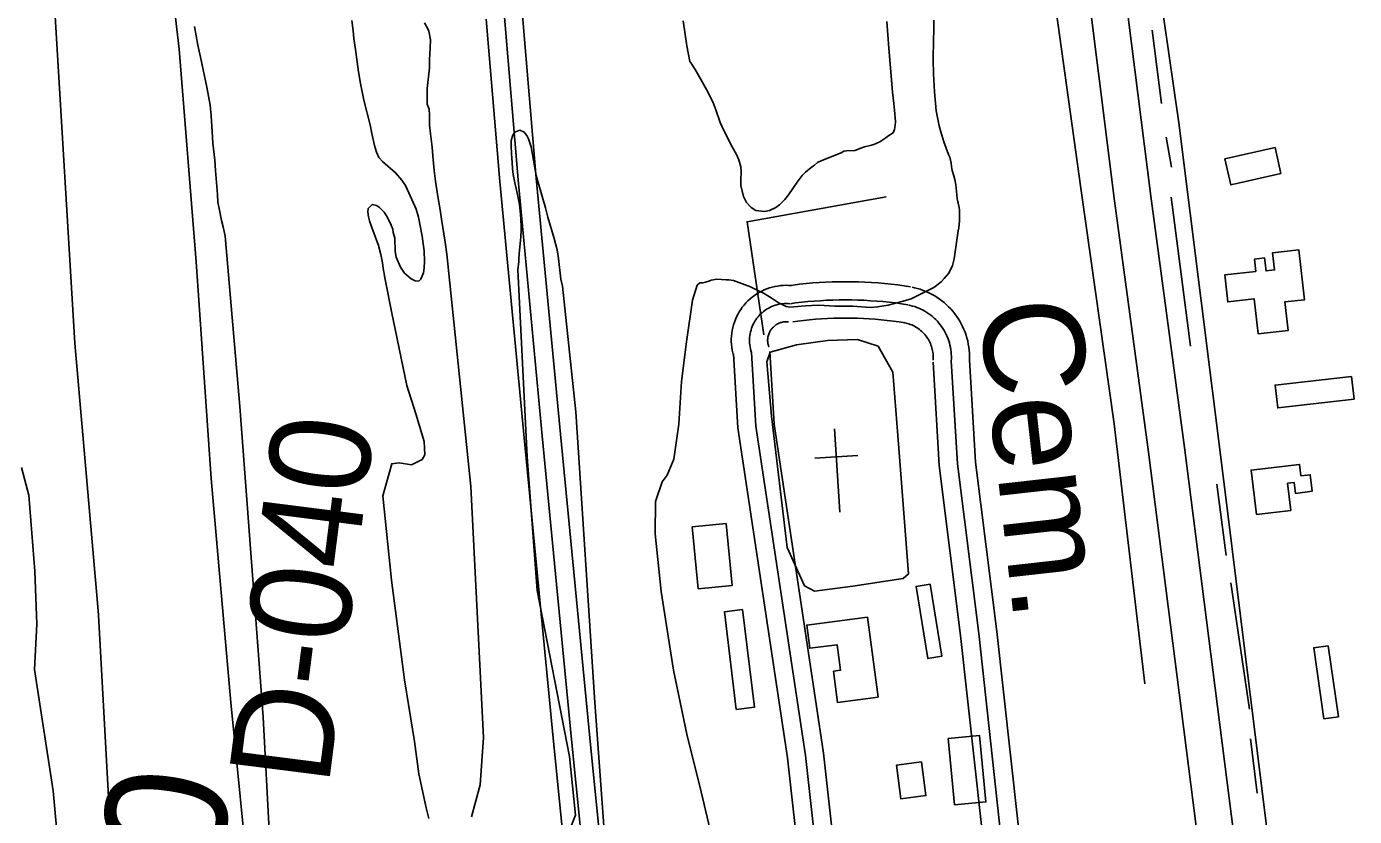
# Model space of a CAD drawing. Extents: x 3508733 to 3546731, y 546897 to 572481.
# Drawn here: x 3531504 to 3532599, y 566044 to 566695 of the extents above; entities that cross this region are included whole.
import ezdxf

# ---------------------------------------------------------------- set-up
doc = ezdxf.new("R2010")
doc.units = 0
for name, color, linetype in [('V-BLDG-OTLN', 7, 'Continuous'), ('V-DTCH-CNTR', 7, 'Continuous'), ('V-RIVR-RANG-IDEN', 7, 'Continuous'), ('V-ROAD-CNTR', 7, 'Continuous'), ('V-SITE-OTLN', 7, 'Continuous'), ('V-SITE-OTLN-IDEN', 7, 'Continuous'), ('V-SITE-VEGE', 7, 'Continuous'), ('V-SURV-IDEN', 7, 'Continuous'), ('V-TOPO-SHOR', 7, 'Continuous')]:
    doc.layers.add(name, color=color, linetype=linetype)

msp = doc.modelspace()

# ---------------------------------------------------------------- linework, layer by layer
at = {"layer": 'V-BLDG-OTLN'}
for points in [[(3532538.3, 566573.6), (3532496.9, 566564.3), (3532492.1, 566585.8), (3532533.5, 566595.1)], [(3532519.5, 566441.5), (3532516.3, 566470.4), (3532494.4, 566467.9), (3532491.9, 566490.1), (3532517.5, 566493), (3532516.4, 566503.1), (3532524.8, 566504.1), (3532526, 566493.4), (3532533, 566494.2), (3532531.4, 566508.4), (3532553.1, 566510.8), (3532557.7, 566469.7), (3532541.4, 566467.9), (3532544.1, 566444.2)], [(3532598.5, 566387.7), (3532535.6, 566380.5), (3532533.5, 566399.3), (3532596.3, 566406.4)], [(3532518, 566292.6), (3532513.7, 566329.3), (3532553.7, 566334), (3532554.8, 566324.6), (3532562.4, 566325.5), (3532564, 566311.8), (3532550.2, 566310.1), (3532549.2, 566319), (3532543.8, 566318.4), (3532546.5, 566296)], [(3532058, 566231.4), (3532053.1, 566282.5), (3532081, 566285.2), (3532085.9, 566234.1)], [(3532249.3, 566235.4), (3532258.8, 566176), (3532247.2, 566174.1), (3532237.6, 566233.5)], [(3532094.6, 566214.3), (3532104.3, 566133.9), (3532089.4, 566132.1), (3532079.7, 566212.5)], [(3532197.5, 566208.2), (3532206.2, 566142.2), (3532172.9, 566137.8), (3532169.6, 566163.5), (3532175.3, 566164.3), (3532172.5, 566185.4), (3532149.9, 566182.5), (3532147.4, 566201.6)], [(3532577.2, 566184.6), (3532585.6, 566126), (3532573.7, 566124.3), (3532565.3, 566182.9)], [(3532269.3, 566053.4), (3532264, 566108.1), (3532289.8, 566110.6), (3532295.1, 566055.9)], [(3532241.9, 566088.8), (3532245.6, 566061), (3532225, 566058.3), (3532221.4, 566086.1)]]:
    msp.add_lwpolyline(points, close=True, dxfattribs=at)
at = {"layer": 'V-DTCH-CNTR'}
msp.add_lwpolyline([(3532213, 566554.5), (3532098.2, 566534), (3532112.1, 566440.8)], dxfattribs=at)
at = {"layer": 'V-ROAD-CNTR'}
for points in [[(3532671.1, 564766.9), (3532668.2, 564788.8), (3532661.4, 564838.1), (3532632.2, 565034.1), (3532609.1, 565180.4), (3532591.2, 565330.3), (3532563.8, 565525.1), (3532538.3, 565728.5), (3532511.1, 565938), (3532486, 566134.4), (3532458.8, 566348), (3532431, 566555.1), (3532404.3, 566765.7), (3532377, 566963.9), (3532349.3, 567193.3), (3532320.4, 567412.4), (3532300.9, 567538.8), (3532286.3, 567662.8), (3532261.6, 567874), (3532241.2, 568069.8), (3532223.2, 568252.1), (3532204.7, 568468.2), (3532191.4, 568609.6), (3532182.2, 568723)], [(3531818.6, 564875.4), (3531814, 564902), (3531805.4, 564956.4), (3531774.7, 565120.6), (3531749.8, 565266.6), (3531734.7, 565461.2), (3531724.3, 565650.1), (3531702.5, 565821.3), (3531688.3, 565980.1), (3531672.8, 566137.7), (3531656.5, 566322.3), (3531644.2, 566501), (3531630.1, 566676.3), (3531609.6, 566853.3), (3531595.5, 567022.1), (3531577.3, 567204.4), (3531555.6, 567383.2), (3531538.7, 567567.2)], [(3532641.4, 564763), (3532638.5, 564784.8), (3532631.7, 564833.8), (3532602.6, 565029.6), (3532579.4, 565176.3), (3532561.5, 565326.4), (3532534.1, 565521.1), (3532508.5, 565724.7), (3532481.3, 565934.2), (3532456.3, 566130.7), (3532429.1, 566344.1), (3532401.2, 566551.2), (3532374.6, 566761.8)], [(3532437.7, 566729.9), (3532454.1, 566615.5), (3532491, 566322.2), (3532533, 565982.6), (3532593.5, 565578.1), (3532651.5, 565117.2), (3532699.7, 564747.3)], [(3531883.3, 566700.9), (3531894.6, 566567.1), (3531914.6, 566356), (3531938.7, 566105.7), (3531957.5, 565919.4), (3531979.6, 565818.6), (3531991.7, 565687.4), (3532004.6, 565554.9), (3532025.1, 565396.5), (3532052.1, 565117), (3532078.8, 564852.7), (3532080.4, 564817)], [(3531898.3, 566702.5), (3531909.5, 566568.5), (3531929.5, 566357.4), (3531953.6, 566107.2), (3531972.3, 565921.8), (3531994.4, 565820.9), (3532006.6, 565688.8), (3532019.5, 565556.6), (3532040, 565398.2), (3532067, 565118.5), (3532093.8, 564853.8), (3532095.4, 564817.7)], [(3531913.2, 566704), (3531924.5, 566569.8), (3531944.4, 566358.8), (3531968.6, 566108.7), (3531987.2, 565924.1), (3532009.3, 565823.2), (3532021.5, 565690.3), (3532034.4, 565558.3), (3532054.9, 565399.9), (3532081.9, 565119.9), (3532108.7, 564854.9), (3532110.4, 564818.4)], [(3532134.8, 566481.4), (3532132.8, 566481.5), (3532130.5, 566481.6), (3532128.2, 566481.5), (3532125.9, 566481.3), (3532123.5, 566481), (3532121.3, 566480.6), (3532119, 566480.1), (3532116.8, 566479.4), (3532114.6, 566478.6), (3532112.4, 566477.8), (3532110.3, 566476.8), (3532108.2, 566475.7), (3532106.2, 566474.5), (3532104.3, 566473.2), (3532102.4, 566471.8), (3532100.7, 566470.3), (3532098.9, 566468.7), (3532097.3, 566467), (3532095.8, 566465.3), (3532094.3, 566463.5), (3532093, 566461.6), (3532091.7, 566459.6), (3532090.6, 566457.6), (3532089.5, 566455.5), (3532088.6, 566453.4), (3532087.8, 566451.2), (3532087.1, 566449), (3532086.5, 566446.7), (3532086, 566444.4), (3532085.6, 566442.1), (3532085.4, 566439.8), (3532085.2, 566437.5), (3532085.2, 566435.2), (3532085.3, 566432.9), (3532085.6, 566430.5), (3532085.9, 566428.2), (3532086.4, 566426), (3532087, 566423.7), (3532087.6, 566421.6), (3532087.8, 566421.2)], [(3532232.9, 566480.4), (3532227.6, 566481.2), (3532222.3, 566481.9), (3532216.9, 566482.5), (3532211.6, 566483.1), (3532206.2, 566483.5), (3532200.8, 566483.9), (3532195.4, 566484.2), (3532190.1, 566484.4), (3532184.7, 566484.5), (3532179.3, 566484.5), (3532173.9, 566484.5), (3532168.5, 566484.4), (3532163.1, 566484.2), (3532157.7, 566483.9), (3532152.4, 566483.5), (3532147, 566483), (3532141.6, 566482.5), (3532136.3, 566481.8), (3532132.2, 566481.3)], [(3532281.6, 566418.5), (3532281.7, 566420.7), (3532281.7, 566423.2), (3532281.6, 566425.7), (3532281.4, 566428.2), (3532281, 566430.7), (3532280.6, 566433.2), (3532280.1, 566435.7), (3532279.5, 566438.1), (3532278.7, 566440.5), (3532277.9, 566442.9), (3532277, 566445.2), (3532275.9, 566447.5), (3532274.8, 566449.8), (3532273.6, 566452), (3532272.3, 566454.1), (3532270.9, 566456.2), (3532269.4, 566458.2), (3532267.8, 566460.2), (3532266.1, 566462.1), (3532264.4, 566463.9), (3532262.6, 566465.6), (3532260.7, 566467.3), (3532258.7, 566468.9), (3532256.7, 566470.4), (3532254.6, 566471.8), (3532252.5, 566473.1), (3532250.3, 566474.3), (3532248, 566475.5), (3532245.7, 566476.5), (3532243.4, 566477.4), (3532241, 566478.3), (3532238.6, 566479), (3532236.2, 566479.6), (3532234.3, 566480)], [(3532230.7, 566465.6), (3532225.6, 566466.3), (3532220.5, 566467), (3532215.3, 566467.6), (3532210.2, 566468.1), (3532205.1, 566468.6), (3532199.9, 566468.9), (3532194.8, 566469.2), (3532189.6, 566469.4), (3532184.5, 566469.5), (3532179.3, 566469.5), (3532174.1, 566469.5), (3532169, 566469.4), (3532163.8, 566469.2), (3532158.7, 566468.9), (3532153.5, 566468.5), (3532148.4, 566468.1), (3532143.3, 566467.6), (3532138.1, 566467), (3532134.1, 566466.4)], [(3532133.6, 566466.4), (3532132.1, 566466.5), (3532130.5, 566466.6), (3532129, 566466.5), (3532127.4, 566466.4), (3532125.9, 566466.2), (3532124.3, 566465.9), (3532122.8, 566465.6), (3532121.3, 566465.1), (3532119.9, 566464.6), (3532118.4, 566464), (3532117, 566463.4), (3532115.6, 566462.6), (3532114.3, 566461.8), (3532113, 566460.9), (3532111.8, 566460), (3532110.6, 566459), (3532109.4, 566458), (3532108.3, 566456.8), (3532107.3, 566455.7), (3532106.3, 566454.4), (3532105.4, 566453.2), (3532104.6, 566451.9), (3532103.8, 566450.5), (3532103.1, 566449.1), (3532102.5, 566447.7), (3532101.9, 566446.2), (3532101.5, 566444.7), (3532101.1, 566443.2), (3532100.7, 566441.7), (3532100.5, 566440.2), (3532100.3, 566438.6), (3532100.2, 566437.1), (3532100.2, 566435.5), (3532100.3, 566434), (3532100.5, 566432.4), (3532100.7, 566430.9), (3532101, 566429.3), (3532101.4, 566427.8), (3532101.9, 566426.3), (3532101.9, 566426.1)], [(3532266.6, 566419.2), (3532266.7, 566421.1), (3532266.7, 566422.9), (3532266.6, 566424.8), (3532266.4, 566426.7), (3532266.2, 566428.5), (3532265.9, 566430.4), (3532265.5, 566432.2), (3532265, 566434.1), (3532264.5, 566435.8), (3532263.9, 566437.6), (3532263.2, 566439.4), (3532262.4, 566441.1), (3532261.6, 566442.8), (3532260.6, 566444.4), (3532259.7, 566446), (3532258.6, 566447.5), (3532257.5, 566449.1), (3532256.3, 566450.5), (3532255.1, 566451.9), (3532253.8, 566453.3), (3532252.4, 566454.6), (3532251, 566455.8), (3532249.6, 566457), (3532248, 566458.1), (3532246.5, 566459.2), (3532244.9, 566460.2), (3532243.3, 566461.1), (3532241.6, 566461.9), (3532239.9, 566462.7), (3532238.1, 566463.4), (3532236.4, 566464), (3532234.6, 566464.5), (3532232.7, 566465), (3532231.2, 566465.4)], [(3532132.5, 566451.4), (3532131.4, 566451.5), (3532130.6, 566451.6), (3532129.8, 566451.5), (3532129, 566451.5), (3532128.2, 566451.4), (3532127.4, 566451.2), (3532126.7, 566451), (3532125.9, 566450.8), (3532125.2, 566450.6), (3532124.4, 566450.3), (3532123.7, 566449.9), (3532123, 566449.6), (3532122.3, 566449.2), (3532121.7, 566448.7), (3532121.1, 566448.2), (3532120.5, 566447.7), (3532119.9, 566447.2), (3532119.3, 566446.6), (3532118.8, 566446), (3532118.3, 566445.4), (3532117.9, 566444.8), (3532117.4, 566444.1), (3532117, 566443.4), (3532116.7, 566442.7), (3532116.4, 566442), (3532116.1, 566441.3), (3532115.8, 566440.5), (3532115.6, 566439.8), (3532115.5, 566439), (3532115.4, 566438.2), (3532115.3, 566437.4), (3532115.2, 566436.6), (3532115.2, 566435.9), (3532115.3, 566435.1), (3532115.3, 566434.3), (3532115.5, 566433.5), (3532115.6, 566432.7), (3532115.8, 566432), (3532116.1, 566431), (3532116.1, 566431)], [(3532228.5, 566450.7), (3532223.5, 566451.5), (3532218.6, 566452.1), (3532213.7, 566452.7), (3532208.8, 566453.2), (3532203.9, 566453.6), (3532199, 566453.9), (3532194.1, 566454.2), (3532189.2, 566454.4), (3532184.2, 566454.5), (3532179.3, 566454.5), (3532174.4, 566454.5), (3532169.5, 566454.4), (3532164.5, 566454.2), (3532159.6, 566453.9), (3532154.7, 566453.6), (3532149.8, 566453.1), (3532144.9, 566452.6), (3532140, 566452.1), (3532136.1, 566451.6)], [(3532251.6, 566419.9), (3532251.7, 566421.4), (3532251.7, 566422.7), (3532251.6, 566423.9), (3532251.5, 566425.1), (3532251.4, 566426.4), (3532251.2, 566427.6), (3532250.9, 566428.8), (3532250.6, 566430), (3532250.2, 566431.2), (3532249.8, 566432.3), (3532249.4, 566433.5), (3532248.8, 566434.6), (3532248.3, 566435.7), (3532247.7, 566436.8), (3532247, 566437.9), (3532246.4, 566438.9), (3532245.6, 566439.9), (3532244.8, 566440.9), (3532244, 566441.8), (3532243.2, 566442.7), (3532242.3, 566443.5), (3532241.3, 566444.4), (3532240.4, 566445.1), (3532239.4, 566445.9), (3532238.4, 566446.6), (3532237.3, 566447.2), (3532236.2, 566447.8), (3532235.1, 566448.4), (3532234, 566448.9), (3532232.8, 566449.3), (3532231.7, 566449.7), (3532230.5, 566450.1), (3532229.3, 566450.4), (3532228, 566450.7)], [(3532087, 566425.2), (3532090.6, 566364.1), (3532131.5, 566092.1), (3532172.7, 565722.4), (3532214.8, 565387.9), (3532253.2, 565091.6), (3532264.9, 564973.8), (3532269.5, 564910.6), (3532281.1, 564799.7)], [(3532101.9, 566426.1), (3532105.5, 566365.6), (3532146.3, 566094.1), (3532187.6, 565724.1), (3532229.7, 565389.8), (3532268.1, 565093.3), (3532279.8, 564975.1), (3532284.5, 564911.9), (3532296, 564801.2)], [(3532116.9, 566427), (3532120.5, 566367.2), (3532161.2, 566096), (3532202.5, 565725.9), (3532244.5, 565391.7), (3532283, 565095), (3532294.8, 564976.4), (3532299.4, 564913.2), (3532310.9, 564802.8)], [(3532436.5, 564776.1), (3532397.1, 565133.6), (3532360.2, 565428.3), (3532327.9, 565715.5), (3532291.2, 566038.8), (3532274.3, 566192.9), (3532256.7, 566333.1), (3532251.6, 566418.3)], [(3532451.4, 564777.7), (3532412, 565135.4), (3532375.1, 565430.1), (3532342.8, 565717.1), (3532306.1, 566040.4), (3532289.2, 566194.6), (3532271.7, 566334.5), (3532266.6, 566419.2)], [(3532466.3, 564779.4), (3532426.9, 565137.2), (3532390, 565431.9), (3532357.7, 565718.8), (3532321.1, 566042.1), (3532304.1, 566196.4), (3532286.6, 566335.9), (3532281.5, 566420.1)]]:
    msp.add_lwpolyline(points, dxfattribs=at)
at = {"layer": 'V-SITE-OTLN'}
for p, q in [((3532174.6, 566294.5), (3532170.3, 566363.2)), ((3532189.5, 566341.4), (3532154, 566339.2))]:
    msp.add_line(p, q, dxfattribs=at)
msp.add_lwpolyline([(3532226.9, 566240), (3532185.5, 566233.6), (3532153.9, 566229.6), (3532145.5, 566234), (3532131.3, 566265.6), (3532118.3, 566373.6), (3532114.5, 566418.4), (3532117.2, 566426.4), (3532139, 566432.6), (3532164.6, 566436.2), (3532189.3, 566436.8), (3532206.3, 566431.5), (3532218.4, 566410.1), (3532223.3, 566347.4), (3532231.2, 566243.8)], close=True, dxfattribs=at)
at = {"layer": 'V-SITE-VEGE'}
for points in [[(3531527.4, 566712.5), (3531544.2, 566433.9), (3531563.2, 566216.5), (3531563.7, 566209.7), (3531576.2, 565980.2), (3531585.9, 565778), (3531595.4, 565711.5), (3531600.2, 565653.7), (3531602.1, 565604.6), (3531605.5, 565556.1), (3531607.6, 565529.6), (3531601.3, 565525.7), (3531590.4, 565530.5), (3531580.4, 565544.7), (3531576, 565568.9)], [(3531772.4, 566699.9), (3531773.5, 566691.4), (3531774.1, 566685), (3531775.6, 566676), (3531778.1, 566657.4), (3531779.6, 566648), (3531782.5, 566634.2), (3531787.5, 566613.8), (3531789, 566606.7), (3531791.3, 566596.7), (3531792.8, 566591.3), (3531794.8, 566586.9), (3531797.7, 566583.5), (3531808.5, 566574.3), (3531813.8, 566568.1), (3531816.7, 566563.8), (3531819.6, 566557.9), (3531825.4, 566544.2), (3531827.5, 566537.8), (3531830.5, 566522), (3531831.4, 566515.7), (3531832, 566509.9), (3531832.3, 566501.2), (3531832, 566496.1), (3531831.5, 566491.8), (3531829.4, 566486.6), (3531827.7, 566485.1), (3531824.7, 566485.2), (3531821.5, 566486.9), (3531815.9, 566491.6), (3531812.5, 566496.6), (3531809.1, 566504.7), (3531808.3, 566509.4), (3531807.9, 566520.4), (3531806.7, 566525.1), (3531806.2, 566527.9), (3531805, 566531), (3531803.6, 566534.2), (3531801, 566538.9), (3531799.1, 566541.8), (3531795.4, 566545.7), (3531792.9, 566547.3), (3531789.3, 566548.2), (3531786, 566545)], [(3531871.1, 566043.5), (3531878.4, 566070), (3531881.1, 566108.9), (3531870.7, 566315.8), (3531850.7, 566507.2), (3531849.5, 566517.1), (3531846.4, 566536.2), (3531845.3, 566543.9), (3531843.7, 566553.1), (3531841.4, 566567.3), (3531840.3, 566576.1), (3531839.3, 566588.3), (3531838.6, 566595.5), (3531837.2, 566606.5), (3531836.6, 566613.6), (3531836.5, 566621.8), (3531836.2, 566626.8), (3531834.7, 566630.9), (3531834.7, 566643.7), (3531836.5, 566660.9), (3531836.6, 566667.4), (3531837.1, 566677.4), (3531837.2, 566683.8), (3531835.9, 566690.9), (3531835.2, 566693), (3531832.3, 566697.9)], [(3532045.7, 566699.4), (3532048.6, 566678.9), (3532051.2, 566666.1), (3532052.8, 566663.7), (3532056.4, 566658), (3532064.9, 566642.8), (3532069.9, 566632.8), (3532072.4, 566626.1), (3532076.1, 566615.8), (3532078.7, 566609.6), (3532085.9, 566595.6), (3532089.6, 566589.4), (3532091.4, 566585.1), (3532093.1, 566579.1), (3532093.4, 566575.2), (3532093.1, 566568.4), (3532093, 566563.9), (3532095.2, 566554.8), (3532097.8, 566549.9), (3532101.6, 566545.7), (3532105.6, 566543.3), (3532112.6, 566542.4), (3532116.7, 566543.1), (3532121.9, 566545.8), (3532124.9, 566547.9), (3532129.3, 566552.3), (3532132.4, 566556.1), (3532139.5, 566566.7), (3532143.7, 566572.1), (3532146.5, 566574.8), (3532151, 566578.6), (3532153.7, 566580.6), (3532156.4, 566582.9), (3532159.9, 566584.4), (3532175.9, 566590.7), (3532177.9, 566592.2), (3532180.3, 566592.3), (3532187.2, 566592.8), (3532191.9, 566594.5), (3532195.1, 566595.8), (3532199.7, 566596.8), (3532202.7, 566597.7), (3532207.7, 566599.9), (3532210.9, 566601.9), (3532215.2, 566605), (3532218.7, 566607.3)], [(3532252.3, 566700), (3532252.2, 566690.9), (3532251.8, 566684.5), (3532251.5, 566667.3), (3532251.9, 566655.9), (3532252.6, 566641.1), (3532254, 566625.3), (3532256.7, 566612.9), (3532258, 566608.1), (3532260.4, 566599.9), (3532264.3, 566589.3), (3532265.3, 566587.2), (3532266, 566584.8), (3532266.4, 566582.3), (3532266.7, 566579.4), (3532267.4, 566576.3), (3532268.7, 566571.9), (3532269.4, 566568.9), (3532270.2, 566564.4), (3532271.1, 566556.1), (3532271.5, 566552.8), (3532273, 566545.7), (3532273.4, 566543.4), (3532273.4, 566534.6), (3532272.7, 566529), (3532272.2, 566526.4), (3532271.1, 566518.9), (3532268.9, 566503.4), (3532267.6, 566497.8), (3532265.9, 566494.4), (3532264.2, 566491.4), (3532260.7, 566487.1), (3532258.4, 566484.7), (3532254.5, 566481.4), (3532252.1, 566479.8), (3532246.8, 566477), (3532233.6, 566470.5), (3532226.9, 566468.5), (3532214.5, 566465.3), (3532205.8, 566463.8), (3532200.1, 566463.4), (3532185.3, 566464.4), (3532176.3, 566464.5), (3532170.5, 566464.4), (3532161.9, 566465), (3532156.9, 566465.1), (3532146.3, 566464.6), (3532136.8, 566463.7), (3532133.5, 566463.6), (3532130.6, 566464.1), (3532126.5, 566465.9), (3532124.7, 566466.9), (3532118.2, 566471.2), (3532111.8, 566475), (3532107.7, 566477), (3532101.2, 566480.4), (3532087.2, 566485.6), (3532083.1, 566486), (3532081, 566486), (3532073.3, 566486.6), (3532068.7, 566485.8), (3532066.7, 566485), (3532064, 566484.2), (3532061.7, 566483.7), (3532059.3, 566483.6), (3532057, 566481.6)], [(3532218.7, 566607.3), (3532219.9, 566610), (3532220.4, 566613.2), (3532220.5, 566616.6), (3532219.7, 566625.9), (3532219.1, 566631.3), (3532218.2, 566640.8), (3532217.7, 566647.7), (3532215.1, 566676.9), (3532213.5, 566699)], [(3531779.4, 565394.4), (3531774.9, 565414.7), (3531756.7, 565541.3), (3531724.3, 565803.1), (3531709.9, 565928.9), (3531699.4, 566125.6), (3531680.2, 566381.8), (3531668.2, 566522.2), (3531666.5, 566529.8), (3531665.1, 566535.1), (3531663.3, 566543.6), (3531662.1, 566550.1), (3531661.7, 566556.4), (3531660, 566576.2), (3531659.5, 566584.8), (3531658, 566598.8), (3531657.3, 566608.2), (3531656.6, 566621.3), (3531655.6, 566630.1), (3531653.1, 566644.9), (3531647.9, 566669.7), (3531645.6, 566679.5), (3531642.9, 566694.8)], [(3531988.5, 565922.9), (3531972.7, 566137.7), (3531957.2, 566377.4), (3531946, 566480.8), (3531944.7, 566486.7), (3531942.7, 566503.7), (3531941.6, 566510.7), (3531939.2, 566520.2), (3531934, 566537.6), (3531932.1, 566545.4), (3531926.5, 566564.3), (3531924.5, 566572.2), (3531920.3, 566595.7), (3531918.1, 566602.2), (3531916.8, 566605.1), (3531914.6, 566607.8), (3531910.9, 566609.5), (3531906.9, 566607.7), (3531905.2, 566605.2), (3531903.9, 566600.8), (3531903.8, 566596.7), (3531904.2, 566589.7), (3531904.5, 566586.9), (3531905, 566577.9), (3531905.6, 566572.8), (3531906.8, 566565.9), (3531908, 566561.3), (3531909.7, 566553.6), (3531910.6, 566548.2), (3531911.5, 566540.2), (3531911.8, 566535.7), (3531912.1, 566530.1), (3531912.1, 566527.1), (3531911.8, 566521.8), (3531911.4, 566518.5), (3531910.5, 566507.9), (3531910.2, 566503), (3531910.2, 566500.8), (3531909.4, 566494.7), (3531917, 566340.3), (3531925.3, 566230.2), (3531952, 566093.4), (3531956.9, 566045), (3531949.7, 566027.1)], [(3531786, 566545), (3531785.8, 566542.2), (3531786.3, 566538), (3531787.1, 566534.7), (3531789.1, 566529.3), (3531789.8, 566527.1), (3531794.6, 566514.4), (3531796.3, 566506.9), (3531797.7, 566500), (3531798.1, 566497.5), (3531798.6, 566493.7), (3531799.1, 566491.7), (3531799.4, 566489.2), (3531800.4, 566483.5)], [(3531800.4, 566483.5), (3531805.1, 566460.1), (3531817.7, 566399.1), (3531825.3, 566375.6), (3531832.1, 566352.9), (3531832.7, 566342), (3531830.4, 566338.1), (3531821.7, 566333.5), (3531811.6, 566335.2), (3531805.4, 566334.5), (3531798.1, 566308), (3531805.2, 566238.5), (3531816, 566156.4), (3531824.1, 566105.6), (3531827.7, 566079.1), (3531833.7, 566050.9), (3531835.9, 566042.3)], [(3532057, 566481.6), (3532053.3, 566469.3), (3532048.3, 566435), (3532044.1, 566402.3), (3532042.1, 566367.2), (3532037.9, 566338.3), (3532032.3, 566325.1), (3532028.4, 566319.7), (3532022.8, 566303.4), (3532022.5, 566276.8), (3532027.5, 566229.2), (3532037.7, 566164.3), (3532048.9, 566110.4), (3532059.4, 566068.9), (3532069.9, 566023.5)], [(3531576, 565568.9), (3531570.2, 565613.5), (3531568.9, 565644.7), (3531565.9, 565658), (3531549.6, 565658.9), (3531534, 565665.3), (3531524.9, 565684.9), (3531525.9, 565709.1), (3531532.4, 565733.2), (3531541.2, 565762), (3531547.1, 565799.4), (3531550.7, 565847.8), (3531539, 565925.9), (3531526.4, 566064.9), (3531511, 566165), (3531512.9, 566202.4), (3531511.1, 566246.1), (3531506.2, 566308.6), (3531500.2, 566331.3)]]:
    msp.add_lwpolyline(points, dxfattribs=at)
at = {"layer": 'V-TOPO-SHOR'}
for p, q in [((3532439.8, 566631.3), (3532432.2, 566691.9)), ((3532448.1, 566578.9), (3532443.6, 566603.7)), ((3532463.6, 566431.3), (3532447.8, 566554.3)), ((3532493, 566258.9), (3532485.4, 566317.7)), ((3532512.3, 566132.4), (3532496.9, 566236.5)), ((3532518.6, 566063), (3532513.2, 566107.7))]:
    msp.add_line(p, q, dxfattribs=at)
msp.add_lwpolyline([(3532426.1, 566153.2), (3532400.7, 566367.3), (3532373.3, 566561.5), (3532341.5, 566790.9), (3532310.8, 567005.7), (3532282.5, 567227.5), (3532249.2, 567475.1), (3532236.5, 567550.5)], dxfattribs=at)

# ---------------------------------------------------------------- texts
at = {"layer": 'V-RIVR-RANG-IDEN'}
msp.add_text('D-040', height=83, rotation=82.7527, dxfattribs=at).set_placement((3531753.3, 566068))
at = {"layer": 'V-SITE-OTLN-IDEN'}
msp.add_text('Cem.', height=83, rotation=276.3839, dxfattribs=at).set_placement((3532289, 566466.5))
at = {"layer": 'V-SURV-IDEN'}
msp.add_text('4711+89.0', height=100, rotation=81.4754, dxfattribs=at).set_placement((3531580.2, 565445.4))

doc.saveas('drawing.dxf')
